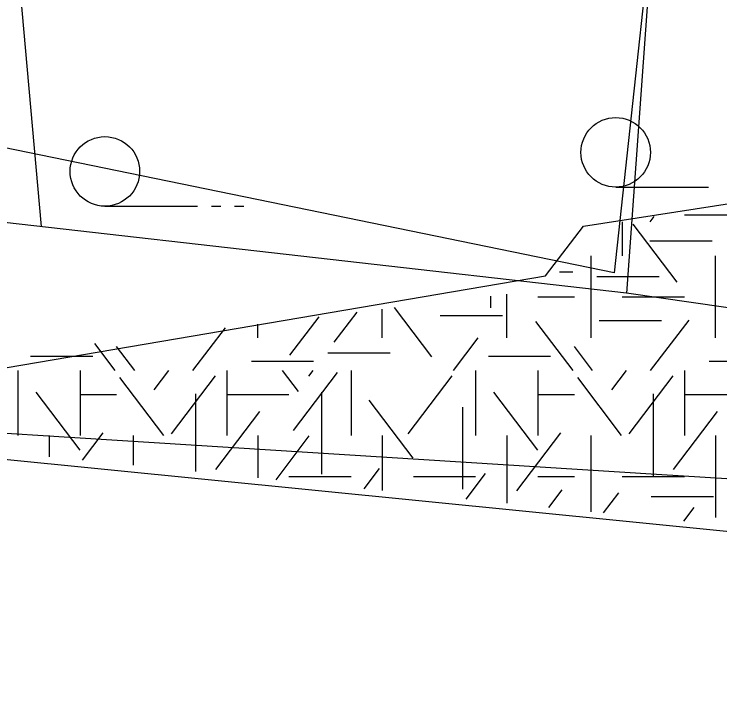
# Model space of a CAD drawing. Extents: x 419101 to 420177, y 4451541 to 4452254.
# Drawn here: x 420072.17 to 420087.4, y 4452096.01 to 4452110.65 of the extents above; entities that cross this region are included whole.
import ezdxf

# ---------------------------------------------------------------- set-up
doc = ezdxf.new("R2010")
doc.units = 0
for name, color, linetype in [('2_KADASTRO', 7, 'Continuous'), ('3_HALİHAZIR', 7, 'Continuous'), ('Level 41', 7, 'Continuous'), ('Level 62', 7, 'Continuous')]:
    doc.layers.add(name, color=color, linetype=linetype)

msp = doc.modelspace()

# ---------------------------------------------------------------- linework, layer by layer
at = {"layer": '2_KADASTRO'}
msp.add_lwpolyline([(420052.934, 4452109.894), (420065.848, 4452136.404), (420083.777, 4452138.017), (420086.251, 4452115.507), (420085.119, 4452105.073), (420057.874, 4452110.661)], close=True, dxfattribs=at)
at = {"layer": '3_HALİHAZIR'}
for p, q in [((420086.292, 4452117.215), (420085.391, 4452104.636)), ((420085.155, 4452106.922), (420087.155, 4452106.922)), ((420074.13, 4452106.511), (420076.13, 4452106.511)), ((420076.43, 4452106.511), (420076.63, 4452106.511)), ((420076.93, 4452106.511), (420077.13, 4452106.511))]:
    msp.add_line(p, q, dxfattribs=at)
for points in [[(420072.76, 4452106.071), (420072.078, 4452113.722), (420072.022, 4452114.513), (420072.058, 4452114.601), (420081.824, 4452115.879), (420086.191, 4452116.226)], [(420085.391, 4452104.636), (420065.246, 4452106.924)], [(420164.488, 4452106), (420160.99, 4452103.84), (420158.336, 4452102.394), (420156.338, 4452101.401), (420154.535, 4452100.501), (420152.013, 4452099.366), (420149.879, 4452098.564), (420148.37, 4452098.124), (420147.124, 4452097.819), (420145.458, 4452097.479), (420143.16, 4452097.173), (420141.332, 4452096.943), (420138.406, 4452096.843), (420133.943, 4452097.056), (420125, 4452097.81), (420117.836, 4452098.27), (420108.94, 4452099.003), (420097.238, 4452100.03), (420086.036, 4452100.722), (420072.68, 4452101.567), (420063.155, 4452102.17)], [(420103.009, 4452102.427), (420102.588, 4452102.294), (420102.209, 4452102.245), (420092.515, 4452103.608), (420085.391, 4452104.636)]]:
    msp.add_lwpolyline(points, dxfattribs=at)
for centre in [(420085.155, 4452107.672), (420074.13, 4452107.261)]:
    msp.add_circle(centre, 0.75, dxfattribs=at)
at = {"layer": 'Level 41'}
for p, q in [((420086.639, 4452106.324), (420087.982, 4452106.324)), ((420085.296, 4452106.176), (420085.296, 4452105.441)), ((420085.898, 4452106.17), (420085.985, 4452106.285)), ((420086.483, 4452104.873), (420085.534, 4452106.123)), ((420085.893, 4452105.764), (420087.236, 4452105.764)), ((420084.625, 4452103.673), (420084.625, 4452105.441)), ((420087.311, 4452103.673), (420087.311, 4452105.441)), ((420083.939, 4452105.098), (420084.229, 4452105.098)), ((420084.748, 4452104.992), (420086.091, 4452104.992)), ((420082.45, 4452104.571), (420082.45, 4452104.318)), ((420082.804, 4452103.673), (420082.804, 4452104.613)), ((420083.475, 4452104.557), (420084.263, 4452104.557)), ((420085.296, 4452104.557), (420086.639, 4452104.557)), ((420079.082, 4452103.576), (420079.575, 4452104.226)), ((420080.118, 4452103.673), (420080.118, 4452104.291)), ((420081.185, 4452103.262), (420080.379, 4452104.322)), ((420078.122, 4452103.297), (420078.753, 4452104.127)), ((420081.368, 4452104.15), (420082.711, 4452104.15)), ((420084.802, 4452104.046), (420086.144, 4452104.046)), ((420085.91, 4452102.964), (420086.739, 4452104.055)), ((420076.031, 4452102.964), (420076.73, 4452103.885)), ((420077.432, 4452103.673), (420077.432, 4452103.969)), ((420084.234, 4452102.964), (420083.432, 4452104.02)), ((420081.651, 4452102.964), (420082.188, 4452103.67)), ((420074.355, 4452102.964), (420073.913, 4452103.546)), ((420074.778, 4452102.964), (420074.384, 4452103.482)), ((420084.657, 4452102.964), (420084.263, 4452103.482)), ((420072.528, 4452103.276), (420073.871, 4452103.276)), ((420078.945, 4452103.345), (420080.288, 4452103.345)), ((420082.407, 4452103.276), (420083.75, 4452103.276)), ((420077.293, 4452103.17), (420078.636, 4452103.17)), ((420087.172, 4452103.17), (420088.515, 4452103.17)), ((420072.253, 4452102.964), (420072.253, 4452101.566)), ((420073.596, 4452102.964), (420073.596, 4452101.566)), ((420073.596, 4452102.964), (420073.596, 4452101.566)), ((420075.405, 4452101.566), (420074.456, 4452102.816)), ((420075.194, 4452102.547), (420075.511, 4452102.964)), ((420075.565, 4452101.601), (420076.514, 4452102.851)), ((420076.76, 4452102.964), (420076.76, 4452101.566)), ((420078.309, 4452102.512), (420077.965, 4452102.964)), ((420078.202, 4452101.67), (420079.152, 4452102.92)), ((420078.535, 4452102.844), (420078.626, 4452102.964)), ((420079.446, 4452102.964), (420079.446, 4452101.566)), ((420080.679, 4452101.601), (420081.628, 4452102.851)), ((420082.132, 4452102.964), (420082.132, 4452101.566)), ((420083.475, 4452102.964), (420083.475, 4452101.566)), ((420083.475, 4452102.964), (420083.475, 4452101.566)), ((420085.284, 4452101.566), (420084.335, 4452102.816)), ((420085.073, 4452102.547), (420085.39, 4452102.964)), ((420085.444, 4452101.601), (420086.393, 4452102.851)), ((420086.639, 4452102.964), (420086.639, 4452101.566)), ((420073.597, 4452101.25), (420072.648, 4452102.499)), ((420073.596, 4452102.45), (420074.384, 4452102.45)), ((420076.085, 4452102.462), (420076.085, 4452100.787)), ((420076.76, 4452102.45), (420078.103, 4452102.45)), ((420078.802, 4452102.497), (420078.802, 4452100.73)), ((420083.476, 4452101.25), (420082.527, 4452102.499)), ((420083.475, 4452102.45), (420084.263, 4452102.45)), ((420085.964, 4452102.462), (420085.964, 4452100.695)), ((420086.639, 4452102.45), (420087.982, 4452102.45)), ((420080.786, 4452101.075), (420079.837, 4452102.324)), ((420076.525, 4452100.829), (420077.474, 4452102.079)), ((420081.85, 4452102.176), (420081.85, 4452100.409)), ((420086.404, 4452100.829), (420087.353, 4452102.079)), ((420073.647, 4452101.034), (420074.094, 4452101.623)), ((420083.024, 4452100.373), (420083.973, 4452101.623)), ((420072.925, 4452101.566), (420072.925, 4452101.107)), ((420072.925, 4452101.566), (420072.925, 4452101.107)), ((420074.746, 4452100.923), (420074.746, 4452101.566)), ((420077.432, 4452101.566), (420077.432, 4452100.65)), ((420077.824, 4452100.61), (420078.54, 4452101.554)), ((420080.118, 4452101.566), (420080.118, 4452100.378)), ((420082.804, 4452101.566), (420082.804, 4452100.105)), ((420082.804, 4452101.566), (420082.804, 4452100.105)), ((420084.625, 4452099.92), (420084.625, 4452101.566)), ((420087.311, 4452101.566), (420087.311, 4452099.799)), ((420079.728, 4452100.417), (420080.059, 4452100.852)), ((420081.927, 4452100.194), (420082.348, 4452100.748)), ((420078.103, 4452100.682), (420079.446, 4452100.682)), ((420080.789, 4452100.682), (420082.132, 4452100.682)), ((420083.475, 4452100.682), (420084.263, 4452100.682)), ((420085.296, 4452100.682), (420086.639, 4452100.682)), ((420083.709, 4452100.013), (420084, 4452100.396)), ((420084.892, 4452099.893), (420085.222, 4452100.327)), ((420085.92, 4452100.248), (420087.263, 4452100.248)), ((420086.624, 4452099.717), (420086.847, 4452100.011))]:
    msp.add_line(p, q, dxfattribs=at)
at = {"layer": 'Level 62'}
for points in [[(420054.845, 4452102.761), (420054.999, 4452103.752), (420063.603, 4452102.816), (420071.375, 4452104.142), (420071.341, 4452102.915), (420083.639, 4452105.011), (420084.46, 4452106.077), (420109.119, 4452109.905), (420109.141, 4452110.697), (420133.851, 4452112.68), (420137.379, 4452117.969), (420152.234, 4452119.439), (420153.425, 4452125.223), (420171.96, 4452126.88)], [(419778.559, 4452073.442), (419871.018, 4452094.011), (419927.586, 4452102.757), (419954.258, 4452105.395), (419990.737, 4452107.031), (420025.741, 4452105.666), (420096.573, 4452098.597), (420139.444, 4452096.916)]]:
    msp.add_lwpolyline(points, dxfattribs=at)

doc.saveas('drawing.dxf')
